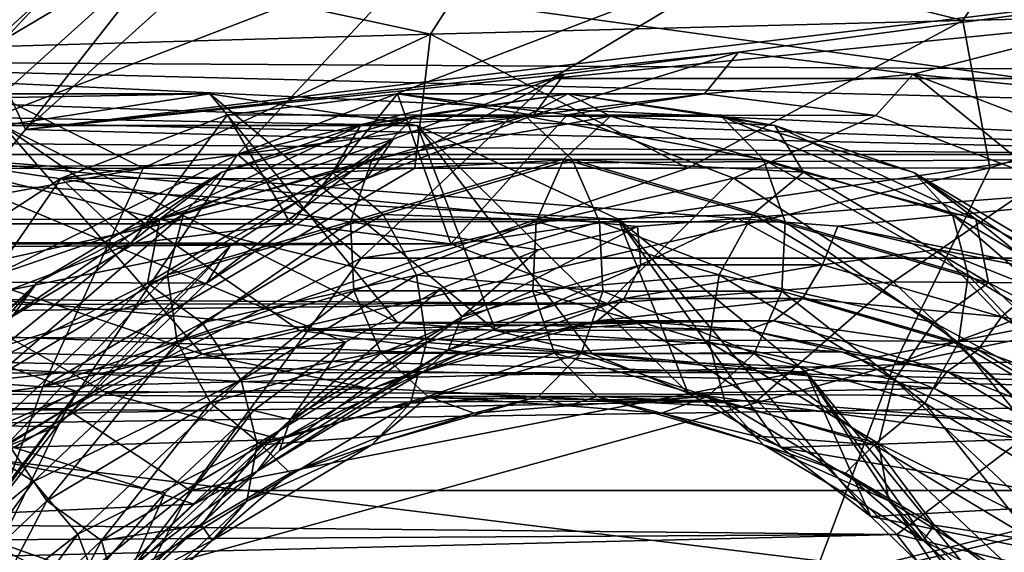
# Model space of a CAD drawing. Header units: metres. Extents: x 26 to 263, y -109 to 109.
# Tile 642 of 656: x 104.62 to 109.35, y 84.1 to 86.66. Entities that reach past the tile are written whole.
import ezdxf

# ---------------------------------------------------------------- set-up
doc = ezdxf.new("R2010")
doc.units = ezdxf.units.M
doc.layers.add('solid_500750', color=7, linetype='CONTINUOUS')

msp = doc.modelspace()

# ---------------------------------------------------------------- linework, layer by layer
at = {"layer": 'solid_500750'}
for points in [[(133.673599, 86.280083, 40.832855), (102.187202, 86.461159, 19.826248), (103.107765, 87.555397, 18.511551)], [(134.135544, 86.81823, 40.173126), (133.673599, 86.280083, 40.832855), (103.107765, 87.555397, 18.511551)], [(109.597198, 87.320686, 30.243996), (106.980354, 87.194946, 27.718523), (109.148697, 86.652557, 30.860842)], [(109.597198, 87.320686, 30.243996), (109.148697, 86.652557, 30.860842), (111.734848, 86.71376, 33.436001)], [(104.276993, 86.65966, 19.087637), (104.431282, 86.49752, 19.075314), (105.260567, 87.247665, 17.890972)], [(105.260567, 87.247665, 17.890972), (104.431282, 86.49752, 19.075314), (105.369591, 87.053619, 17.864389)], [(106.980354, 87.194946, 27.718523), (104.389557, 87.061607, 25.174416), (106.58989, 86.586273, 28.261148)], [(106.980354, 87.194946, 27.718523), (106.58989, 86.586273, 28.261148), (109.148697, 86.652557, 30.860842)], [(104.389557, 87.061607, 25.174416), (104.06028, 86.514816, 25.637892), (106.58989, 86.586273, 28.261148)], [(104.431282, 86.49752, 19.075314), (104.555, 86.31675, 19.027746), (105.369591, 87.053619, 17.864389)], [(105.369591, 87.053619, 17.864389), (104.555, 86.31675, 19.027746), (104.643372, 86.127815, 18.94525)], [(105.369591, 87.053619, 17.864389), (104.643372, 86.127815, 18.94525), (105.443954, 86.851715, 17.801893)], [(84.600479, 86.944046, -10.426243), (110.975876, 86.981041, 8.159072), (111.775482, 85.996895, 7.016923)], [(104.023323, 86.00779, 19.830774), (105.661621, 86.00779, 20.977926), (106.58255, 86.991768, 19.662714)], [(104.944244, 86.991768, 18.51556), (104.023323, 86.00779, 19.830774), (106.58255, 86.991768, 19.662714)], [(112.115128, 86.00779, 8.274471), (104.023323, 86.00779, 19.830774), (104.944244, 86.991768, 18.51556)], [(112.115128, 86.00779, 8.274471), (104.944244, 86.991768, 18.51556), (111.194206, 86.991768, 9.589684)], [(106.58255, 86.991768, 19.662714), (105.661621, 86.00779, 20.977926), (108.158997, 86.963501, 17.411314)], [(105.661621, 86.00779, 20.977926), (107.173409, 86.373665, 18.818872), (108.158997, 86.963501, 17.411314)], [(108.158997, 86.963501, 17.411314), (107.173409, 86.373665, 18.818872), (113.081169, 86.963402, 20.85853)], [(107.173409, 86.373665, 18.818872), (112.095589, 86.373505, 22.266087), (113.081169, 86.963402, 20.85853)], [(85.035812, 86.596176, -10.766839), (84.600479, 86.944046, -10.426243), (111.775482, 85.996895, 7.016923)], [(105.443954, 86.851715, 17.801893), (104.643372, 86.127815, 18.94525), (110.695068, 86.851273, 10.302528)], [(104.643372, 86.127815, 18.94525), (108.07106, 86.499237, 14.050002), (110.695068, 86.851273, 10.302528)], [(110.695068, 86.851273, 10.302528), (108.07106, 86.499237, 14.050002), (108.90992, 86.394058, 12.851984)], [(111.495216, 86.127647, 9.159801), (110.695068, 86.851273, 10.302528), (108.90992, 86.394058, 12.851984)], [(111.734848, 86.71376, 33.436001), (109.148697, 86.652557, 30.860842), (109.278923, 85.943069, 32.043724)], [(111.734848, 86.71376, 33.436001), (109.278923, 85.943069, 32.043724), (111.344818, 85.942856, 34.201584)], [(109.148697, 86.652557, 30.860842), (106.58989, 86.586273, 28.261148), (107.826591, 85.942833, 30.504011)], [(109.148697, 86.652557, 30.860842), (107.826591, 85.942833, 30.504011), (109.278923, 85.943069, 32.043724)], [(85.449547, 86.225952, -11.094417), (85.035812, 86.596176, -10.766839), (111.775482, 85.996895, 7.016923)], [(106.58989, 86.586273, 28.261148), (104.06028, 86.514816, 25.637892), (105.208618, 85.941544, 27.680222)], [(106.58989, 86.586273, 28.261148), (105.208618, 85.941544, 27.680222), (106.514854, 85.942329, 29.096992)], [(106.58989, 86.586273, 28.261148), (106.514854, 85.942329, 29.096992), (107.826591, 85.942833, 30.504011)], [(104.06028, 86.514816, 25.637892), (103.251839, 85.93988, 25.528191), (105.208618, 85.941544, 27.680222)], [(104.643372, 86.127815, 18.94525), (107.232117, 86.394936, 15.248142), (108.07106, 86.499237, 14.050002)], [(107.084785, 86.197121, 15.109888), (108.07106, 86.499237, 14.050002), (107.232117, 86.394936, 15.248142)], [(107.907784, 86.299995, 13.934507), (108.07106, 86.499237, 14.050002), (107.084785, 86.197121, 15.109888)], [(107.907784, 86.299995, 13.934507), (108.90992, 86.394058, 12.851984), (108.07106, 86.499237, 14.050002)], [(132.829315, 85.022903, 42.038612), (101.370468, 85.139938, 20.992668), (102.187202, 86.461159, 19.826248)], [(133.237289, 85.680412, 41.455963), (132.829315, 85.022903, 42.038612), (102.187202, 86.461159, 19.826248)], [(133.673599, 86.280083, 40.832855), (133.237289, 85.680412, 41.455963), (102.187202, 86.461159, 19.826248)], [(104.643372, 86.127815, 18.94525), (106.410355, 86.0812, 16.421732), (107.232117, 86.394936, 15.248142)], [(106.280991, 85.890587, 16.257818), (107.232117, 86.394936, 15.248142), (106.410355, 86.0812, 16.421732)], [(107.084785, 86.197121, 15.109888), (107.232117, 86.394936, 15.248142), (106.280991, 85.890587, 16.257818)], [(108.730659, 86.195946, 12.759294), (108.90992, 86.394058, 12.851984), (107.907784, 86.299995, 13.934507)], [(109.534119, 85.888359, 11.611848), (108.90992, 86.394058, 12.851984), (108.730659, 86.195946, 12.759294)], [(111.495216, 86.127647, 9.159801), (108.90992, 86.394058, 12.851984), (109.731422, 86.079498, 11.67876)], [(109.534119, 85.888359, 11.611848), (109.731422, 86.079498, 11.67876), (108.90992, 86.394058, 12.851984)], [(105.661621, 86.00779, 20.977926), (106.256866, 85.508942, 20.127838), (107.173409, 86.373665, 18.818872)], [(107.173409, 86.373665, 18.818872), (106.256866, 85.508942, 20.127838), (112.095589, 86.373505, 22.266087)], [(106.256866, 85.508942, 20.127838), (111.179138, 85.508835, 23.574911), (112.095589, 86.373505, 22.266087)], [(97.241531, 86.147507, 8.594807), (104.533852, 86.148079, 13.696979), (105.529854, 86.300003, 12.274536)], [(98.239578, 86.300003, 7.169451), (97.241531, 86.147507, 8.594807), (105.529854, 86.300003, 12.274536)], [(98.239578, 86.300003, 7.169451), (105.529854, 86.300003, 12.274536), (106.525856, 86.148079, 10.852093)], [(99.237617, 86.1474, 5.744102), (98.239578, 86.300003, 7.169451), (106.525856, 86.148079, 10.852093)], [(104.555, 86.31675, 19.027746), (103.908157, 85.223442, 19.995241), (104.643372, 86.127815, 18.94525)], [(105.529854, 86.300003, 12.274536), (104.533852, 86.148079, 13.696979), (106.430923, 85.199997, 12.90547)], [(105.529854, 86.300003, 12.274536), (106.430923, 85.199997, 12.90547), (106.901932, 85.162033, 12.232792)], [(106.525856, 86.148079, 10.852093), (105.529854, 86.300003, 12.274536), (106.901932, 85.162033, 12.232792)], [(107.084785, 86.197121, 15.109888), (105.614815, 86.198196, 14.071501), (106.43116, 86.300003, 12.905639)], [(105.91848, 85.675003, 12.547666), (106.43116, 86.300003, 12.905639), (105.614815, 86.198196, 14.071501)], [(106.688431, 85.578522, 11.448068), (106.43116, 86.300003, 12.905639), (105.91848, 85.675003, 12.547666)], [(106.254066, 86.148079, 14.901489), (107.250076, 86.300003, 13.479046), (106.51458, 86.192551, 13.964743)], [(107.046501, 86.191826, 14.337122), (107.250076, 86.300003, 13.479046), (106.254066, 86.148079, 14.901489)], [(107.907784, 86.299995, 13.934507), (106.43116, 86.300003, 12.905639), (107.247505, 86.198196, 11.739778)], [(106.688431, 85.578522, 11.448068), (107.247505, 86.198196, 11.739778), (106.43116, 86.300003, 12.905639)], [(107.907784, 86.299995, 13.934507), (107.084785, 86.197121, 15.109888), (106.43116, 86.300003, 12.905639)], [(107.250076, 86.300003, 13.479046), (107.454926, 86.192551, 12.621792), (106.51458, 86.192551, 13.964743)], [(107.986771, 86.191826, 12.994269), (107.250076, 86.300003, 13.479046), (107.046501, 86.191826, 14.337122)], [(108.730659, 86.195946, 12.759294), (107.907784, 86.299995, 13.934507), (107.247505, 86.198196, 11.739778)], [(107.250076, 86.300003, 13.479046), (108.246078, 86.148079, 12.056603), (107.454926, 86.192551, 12.621792)], [(107.986771, 86.191826, 12.994269), (108.246078, 86.148079, 12.056603), (107.250076, 86.300003, 13.479046)], [(85.843597, 85.831947, -11.411067), (85.449547, 86.225952, -11.094417), (111.775482, 85.996895, 7.016923)], [(107.084785, 86.197121, 15.109888), (104.815102, 85.894875, 15.213614), (105.614815, 86.198196, 14.071501)], [(105.148552, 85.578285, 13.647229), (105.614815, 86.198196, 14.071501), (104.815102, 85.894875, 15.213614)], [(107.084785, 86.197121, 15.109888), (106.280991, 85.890587, 16.257818), (104.815102, 85.894875, 15.213614)], [(105.91848, 85.675003, 12.547666), (105.614815, 86.198196, 14.071501), (105.148552, 85.578285, 13.647229)], [(106.688431, 85.578522, 11.448068), (108.047218, 85.894875, 10.597663), (107.247505, 86.198196, 11.739778)], [(108.730659, 86.195946, 12.759294), (107.247505, 86.198196, 11.739778), (108.047218, 85.894875, 10.597663)], [(109.534119, 85.888359, 11.611848), (108.730659, 86.195946, 12.759294), (108.047218, 85.894875, 10.597663)], [(99.237617, 86.1474, 5.744102), (106.525856, 86.148079, 10.852093), (107.4916, 85.69693, 9.472871)], [(104.533852, 86.148079, 13.696979), (103.568108, 85.69693, 15.0762), (105.492912, 85.048462, 14.245087)], [(104.533852, 86.148079, 13.696979), (105.492912, 85.048462, 14.245087), (105.959908, 85.162033, 13.578148)], [(104.533852, 86.148079, 13.696979), (105.959908, 85.162033, 13.578148), (106.430923, 85.199997, 12.90547)], [(105.288322, 85.69693, 16.280712), (106.254066, 86.148079, 14.901489), (105.587059, 85.922707, 15.289377)], [(106.119049, 85.922005, 15.661659), (106.254066, 86.148079, 14.901489), (105.288322, 85.69693, 16.280712)], [(105.402, 85.721283, 15.097525), (105.587059, 85.922707, 15.289377), (106.51458, 86.192551, 13.964743)], [(106.310104, 85.985474, 13.800618), (105.402, 85.721283, 15.097525), (106.51458, 86.192551, 13.964743)], [(106.254066, 86.148079, 14.901489), (106.51458, 86.192551, 13.964743), (105.587059, 85.922707, 15.289377)], [(107.046501, 86.191826, 14.337122), (106.254066, 86.148079, 14.901489), (106.119049, 85.922005, 15.661659)], [(107.046501, 86.191826, 14.337122), (106.119049, 85.922005, 15.661659), (107.270309, 85.984161, 14.472828)], [(106.310104, 85.985474, 13.800618), (106.51458, 86.192551, 13.964743), (107.454926, 86.192551, 12.621792)], [(107.230766, 85.985474, 12.485779), (106.310104, 85.985474, 13.800618), (107.454926, 86.192551, 12.621792)], [(106.525856, 86.148079, 10.852093), (106.901932, 85.162033, 12.232792), (107.368935, 85.048462, 11.565852)], [(106.525856, 86.148079, 10.852093), (107.368935, 85.048462, 11.565852), (107.827927, 84.860245, 10.910342)], [(107.4916, 85.69693, 9.472871), (106.525856, 86.148079, 10.852093), (107.827927, 84.860245, 10.910342)], [(107.046501, 86.191826, 14.337122), (107.270309, 85.984161, 14.472828), (108.190842, 85.984161, 13.158166)], [(107.986771, 86.191826, 12.994269), (107.046501, 86.191826, 14.337122), (108.190842, 85.984161, 13.158166)], [(107.230766, 85.985474, 12.485779), (107.454926, 86.192551, 12.621792), (108.382446, 85.922707, 11.297157)], [(108.246078, 86.148079, 12.056603), (108.382446, 85.922707, 11.297157), (107.454926, 86.192551, 12.621792)], [(108.914223, 85.922005, 11.669731), (108.246078, 86.148079, 12.056603), (107.986771, 86.191826, 12.994269)], [(107.986771, 86.191826, 12.994269), (108.190842, 85.984161, 13.158166), (109.098824, 85.720009, 11.861435)], [(108.914223, 85.922005, 11.669731), (107.986771, 86.191826, 12.994269), (109.098824, 85.720009, 11.861435)], [(108.246078, 86.148079, 12.056603), (109.211823, 85.69693, 10.677382), (108.382446, 85.922707, 11.297157)], [(108.914223, 85.922005, 11.669731), (109.211823, 85.69693, 10.677382), (108.246078, 86.148079, 12.056603)], [(100.205246, 85.694321, 4.362186), (99.237617, 86.1474, 5.744102), (107.4916, 85.69693, 9.472871)], [(104.643372, 86.127815, 18.94525), (103.908157, 85.223442, 19.995241), (106.410355, 86.0812, 16.421732)], [(103.908157, 85.223442, 19.995241), (105.627151, 85.568756, 17.54026), (106.410355, 86.0812, 16.421732)], [(105.512833, 85.388466, 17.354847), (106.410355, 86.0812, 16.421732), (105.627151, 85.568756, 17.54026)], [(106.280991, 85.890587, 16.257818), (106.410355, 86.0812, 16.421732), (105.512833, 85.388466, 17.354847)], [(103.202042, 84.784782, 21.003677), (104.840347, 84.784782, 22.150829), (105.661621, 86.00779, 20.977926)], [(104.023323, 86.00779, 19.830774), (103.202042, 84.784782, 21.003677), (105.661621, 86.00779, 20.977926)], [(106.181358, 85.104919, 16.748772), (103.202042, 84.784782, 21.003677), (104.023323, 86.00779, 19.830774)], [(108.067253, 85.699829, 14.055439), (104.023323, 86.00779, 19.830774), (112.115128, 86.00779, 8.274471)], [(106.638885, 85.36319, 16.095356), (106.181358, 85.104919, 16.748772), (104.023323, 86.00779, 19.830774)], [(107.107582, 85.549118, 15.425991), (106.638885, 85.36319, 16.095356), (104.023323, 86.00779, 19.830774)], [(107.585655, 85.662109, 14.743232), (107.107582, 85.549118, 15.425991), (104.023323, 86.00779, 19.830774)], [(108.067253, 85.699829, 14.055439), (107.585655, 85.662109, 14.743232), (104.023323, 86.00779, 19.830774)], [(105.661621, 86.00779, 20.977926), (104.840347, 84.784782, 22.150829), (106.256866, 85.508942, 20.127838)], [(108.548866, 85.662727, 13.36762), (108.067253, 85.699829, 14.055439), (112.115128, 86.00779, 8.274471)], [(108.548866, 85.662727, 13.36762), (112.115128, 86.00779, 8.274471), (112.936409, 84.784782, 7.101569)], [(85.843597, 85.831947, -11.411067), (111.775482, 85.996895, 7.016923), (112.490364, 84.832954, 5.995787)], [(105.325218, 85.429688, 14.953619), (105.402, 85.721283, 15.097525), (106.310104, 85.985474, 13.800618)], [(106.205215, 85.685707, 13.696852), (105.325218, 85.429688, 14.953619), (106.310104, 85.985474, 13.800618)], [(106.119049, 85.922005, 15.661659), (106.362328, 85.720009, 15.769559), (107.270309, 85.984161, 14.472828)], [(106.205215, 85.685707, 13.696852), (106.310104, 85.985474, 13.800618), (107.230766, 85.985474, 12.485779)], [(107.097382, 85.685707, 12.422707), (106.205215, 85.685707, 13.696852), (107.230766, 85.985474, 12.485779)], [(107.270309, 85.984161, 14.472828), (106.362328, 85.720009, 15.769559), (107.403152, 85.684074, 14.53549)], [(107.097382, 85.685707, 12.422707), (107.230766, 85.985474, 12.485779), (108.13887, 85.721283, 11.188871)], [(108.13887, 85.721283, 11.188871), (107.230766, 85.985474, 12.485779), (108.382446, 85.922707, 11.297157)], [(107.270309, 85.984161, 14.472828), (107.403152, 85.684074, 14.53549), (108.295158, 85.684074, 13.261567)], [(108.190842, 85.984161, 13.158166), (107.270309, 85.984161, 14.472828), (108.295158, 85.684074, 13.261567)], [(108.190842, 85.984161, 13.158166), (108.295158, 85.684074, 13.261567), (109.175003, 85.428101, 12.005019)], [(109.098824, 85.720009, 11.861435), (108.190842, 85.984161, 13.158166), (109.175003, 85.428101, 12.005019)], [(105.208618, 85.941544, 27.680222), (103.251839, 85.93988, 25.528191), (100.926262, 85.160851, 23.814106)], [(104.726463, 84.891548, 28.346558), (105.208618, 85.941544, 27.680222), (100.926262, 85.160851, 23.814106)], [(104.531219, 85.200096, 16.341124), (104.69767, 85.390381, 16.559565), (105.587059, 85.922707, 15.289377)], [(105.402, 85.721283, 15.097525), (104.531219, 85.200096, 16.341124), (105.587059, 85.922707, 15.289377)], [(105.288322, 85.69693, 16.280712), (105.587059, 85.922707, 15.289377), (104.69767, 85.390381, 16.559565)], [(109.278923, 85.943069, 32.043724), (107.826591, 85.942833, 30.504011), (104.726463, 84.891548, 28.346558)], [(108.818466, 84.99733, 32.674286), (109.278923, 85.943069, 32.043724), (104.726463, 84.891548, 28.346558)], [(107.826591, 85.942833, 30.504011), (106.514854, 85.942329, 29.096992), (104.726463, 84.891548, 28.346558)], [(106.514854, 85.942329, 29.096992), (105.208618, 85.941544, 27.680222), (104.726463, 84.891548, 28.346558)], [(106.119049, 85.922005, 15.661659), (105.288322, 85.69693, 16.280712), (105.229721, 85.389717, 16.931751)], [(106.119049, 85.922005, 15.661659), (105.229721, 85.389717, 16.931751), (106.362328, 85.720009, 15.769559)], [(108.13887, 85.721283, 11.188871), (108.382446, 85.922707, 11.297157), (109.271835, 85.390381, 10.026971)], [(109.211823, 85.69693, 10.677382), (109.271835, 85.390381, 10.026971), (108.382446, 85.922707, 11.297157)], [(111.344818, 85.942856, 34.201584), (109.278923, 85.943069, 32.043724), (108.818466, 84.99733, 32.674286)], [(113.423943, 85.94223, 36.335495), (111.344818, 85.942856, 34.201584), (108.818466, 84.99733, 32.674286)], [(112.981689, 85.092873, 36.93116), (113.423943, 85.94223, 36.335495), (108.818466, 84.99733, 32.674286)], [(109.803551, 85.389717, 10.399639), (109.211823, 85.69693, 10.677382), (108.914223, 85.922005, 11.669731)], [(108.914223, 85.922005, 11.669731), (109.098824, 85.720009, 11.861435), (109.969482, 85.198891, 10.618005)], [(109.803551, 85.389717, 10.399639), (108.914223, 85.922005, 11.669731), (109.969482, 85.198891, 10.618005)], [(106.280991, 85.890587, 16.257818), (104.048294, 85.396202, 16.308725), (104.815102, 85.894875, 15.213614)], [(104.396965, 85.291634, 14.720613), (104.815102, 85.894875, 15.213614), (104.048294, 85.396202, 16.308725)], [(106.280991, 85.890587, 16.257818), (105.512833, 85.388466, 17.354847), (104.048294, 85.396202, 16.308725)], [(105.148552, 85.578285, 13.647229), (104.815102, 85.894875, 15.213614), (104.396965, 85.291634, 14.720613)], [(107.440094, 85.292076, 10.374585), (108.047218, 85.894875, 10.597663), (106.688431, 85.578522, 11.448068)], [(107.440094, 85.292076, 10.374585), (108.814026, 85.396202, 9.502552), (108.047218, 85.894875, 10.597663)], [(109.534119, 85.888359, 11.611848), (108.047218, 85.894875, 10.597663), (108.814026, 85.396202, 9.502552)], [(110.301994, 85.385231, 10.515213), (109.534119, 85.888359, 11.611848), (108.814026, 85.396202, 9.502552)], [(86.222984, 85.409721, -11.718966), (85.843597, 85.831947, -11.411067), (112.490364, 84.832954, 5.995787)], [(105.91848, 85.675003, 12.547666), (82.272476, 85.648346, -3.152647), (82.675514, 85.674255, -3.728247)], [(105.91848, 85.675003, 12.547666), (105.148552, 85.578285, 13.647229), (82.272476, 85.648346, -3.152647)], [(105.91848, 85.675003, 12.547666), (82.675514, 85.674255, -3.728247), (83.078552, 85.648346, -4.303847)], [(106.688431, 85.578522, 11.448068), (105.91848, 85.675003, 12.547666), (83.078552, 85.648346, -4.303847)], [(100.205246, 85.694321, 4.362186), (107.4916, 85.69693, 9.472871), (108.397736, 84.960251, 8.178776)], [(101.1129, 84.95459, 3.065923), (100.205246, 85.694321, 4.362186), (108.397736, 84.960251, 8.178776)], [(103.568108, 85.69693, 15.0762), (104.586845, 84.599007, 15.539085), (105.03392, 84.860245, 14.900597)], [(103.568108, 85.69693, 15.0762), (105.03392, 84.860245, 14.900597), (105.492912, 85.048462, 14.245087)], [(104.382195, 84.960251, 17.574806), (105.288322, 85.69693, 16.280712), (104.69767, 85.390381, 16.559565)], [(105.229721, 85.389717, 16.931751), (105.288322, 85.69693, 16.280712), (104.382195, 84.960251, 17.574806)], [(104.481392, 84.924637, 16.158728), (104.531219, 85.200096, 16.341124), (105.402, 85.721283, 15.097525)], [(105.325218, 85.429688, 14.953619), (104.481392, 84.924637, 16.158728), (105.402, 85.721283, 15.097525)], [(105.229721, 85.389717, 16.931751), (105.491669, 85.198891, 17.012989), (106.362328, 85.720009, 15.769559)], [(105.371956, 85.105804, 14.886218), (105.325218, 85.429688, 14.953619), (106.205215, 85.685707, 13.696852)], [(106.220734, 85.352737, 13.674035), (105.371956, 85.105804, 14.886218), (106.205215, 85.685707, 13.696852)], [(106.362328, 85.720009, 15.769559), (105.491669, 85.198891, 17.012989), (106.523308, 85.428101, 15.792039)], [(106.220734, 85.352737, 13.674035), (106.205215, 85.685707, 13.696852), (107.097382, 85.685707, 12.422707)], [(107.081245, 85.352737, 12.445092), (106.220734, 85.352737, 13.674035), (107.097382, 85.685707, 12.422707)], [(106.362328, 85.720009, 15.769559), (106.523308, 85.428101, 15.792039), (107.403152, 85.684074, 14.53549)], [(107.403152, 85.684074, 14.53549), (106.523308, 85.428101, 15.792039), (107.418671, 85.351105, 14.512674)], [(107.081245, 85.352737, 12.445092), (107.097382, 85.685707, 12.422707), (107.977379, 85.429688, 11.165938)], [(107.977379, 85.429688, 11.165938), (107.097382, 85.685707, 12.422707), (108.13887, 85.721283, 11.188871)], [(107.403152, 85.684074, 14.53549), (107.418671, 85.351105, 14.512674), (108.27903, 85.351105, 13.283953)], [(108.295158, 85.684074, 13.261567), (107.403152, 85.684074, 14.53549), (108.27903, 85.351105, 13.283953)], [(107.4916, 85.69693, 9.472871), (107.827927, 84.860245, 10.910342), (108.275002, 84.599007, 10.271854)], [(107.4916, 85.69693, 9.472871), (108.275002, 84.599007, 10.271854), (108.706337, 84.266953, 9.655835)], [(108.397736, 84.960251, 8.178776), (107.4916, 85.69693, 9.472871), (108.706337, 84.266953, 9.655835)], [(107.601875, 85.477203, 14.653712), (107.585655, 85.662109, 14.743232), (108.067253, 85.699829, 14.055439)], [(107.601875, 85.477203, 14.653712), (108.067253, 85.699829, 14.055439), (108.47422, 85.477203, 13.407872)], [(107.977379, 85.429688, 11.165938), (108.13887, 85.721283, 11.188871), (109.009644, 85.200096, 9.945273)], [(108.47422, 85.477203, 13.407872), (108.067253, 85.699829, 14.055439), (108.548866, 85.662727, 13.36762)], [(109.009644, 85.200096, 9.945273), (108.13887, 85.721283, 11.188871), (109.271835, 85.390381, 10.026971)], [(108.295158, 85.684074, 13.261567), (108.27903, 85.351105, 13.283953), (109.127655, 85.104218, 12.07199)], [(109.175003, 85.428101, 12.005019), (108.295158, 85.684074, 13.261567), (109.127655, 85.104218, 12.07199)], [(109.098824, 85.720009, 11.861435), (109.175003, 85.428101, 12.005019), (110.018684, 84.923134, 10.80012)], [(109.969482, 85.198891, 10.618005), (109.098824, 85.720009, 11.861435), (110.018684, 84.923134, 10.80012)], [(109.211823, 85.69693, 10.677382), (110.117958, 84.960251, 9.383286), (109.271835, 85.390381, 10.026971)], [(109.803551, 85.389717, 10.399639), (110.117958, 84.960251, 9.383286), (109.211823, 85.69693, 10.677382)], [(105.148552, 85.578285, 13.647229), (81.875084, 85.570419, -2.585114), (82.272476, 85.648346, -3.152647)], [(106.688431, 85.578522, 11.448068), (83.078552, 85.648346, -4.303847), (83.475945, 85.570419, -4.87138)], [(106.741425, 85.226875, 15.882561), (107.107582, 85.549118, 15.425991), (107.585655, 85.662109, 14.743232)], [(106.741425, 85.226875, 15.882561), (107.585655, 85.662109, 14.743232), (107.601875, 85.477203, 14.653712)], [(108.47422, 85.477203, 13.407872), (108.548866, 85.662727, 13.36762), (109.027, 85.550339, 12.684783)], [(109.027, 85.550339, 12.684783), (108.548866, 85.662727, 13.36762), (112.936409, 84.784782, 7.101569)], [(105.148552, 85.578285, 13.647229), (104.396965, 85.291634, 14.720613), (81.875084, 85.570419, -2.585114)], [(106.688431, 85.578522, 11.448068), (83.475945, 85.570419, -4.87138), (83.871544, 85.439423, -5.436357)], [(107.440094, 85.292076, 10.374585), (106.688431, 85.578522, 11.448068), (83.871544, 85.439423, -5.436357)], [(103.908157, 85.223442, 19.995241), (104.893761, 84.866463, 18.587658), (105.627151, 85.568756, 17.54026)], [(104.793022, 84.69976, 18.382809), (105.627151, 85.568756, 17.54026), (104.893761, 84.866463, 18.587658)], [(105.512833, 85.388466, 17.354847), (105.627151, 85.568756, 17.54026), (104.793022, 84.69976, 18.382809)], [(106.741425, 85.226875, 15.882561), (106.638885, 85.36319, 16.095356), (107.107582, 85.549118, 15.425991)], [(108.47422, 85.477203, 13.407872), (109.027, 85.550339, 12.684783), (109.334671, 85.226875, 12.179024)], [(109.495773, 85.365005, 12.015298), (109.027, 85.550339, 12.684783), (112.936409, 84.784782, 7.101569)], [(109.334671, 85.226875, 12.179024), (109.027, 85.550339, 12.684783), (109.495773, 85.365005, 12.015298)], [(104.840347, 84.784782, 22.150829), (105.43441, 84.392921, 21.302418), (106.256866, 85.508942, 20.127838)], [(106.256866, 85.508942, 20.127838), (105.43441, 84.392921, 21.302418), (111.179138, 85.508835, 23.574911)], [(105.43441, 84.392921, 21.302418), (110.356819, 84.39296, 24.749304), (111.179138, 85.508835, 23.574911)], [(107.440094, 85.292076, 10.374585), (83.871544, 85.439423, -5.436357), (84.261536, 85.257469, -5.993321)], [(107.601875, 85.477203, 14.653712), (107.520668, 85.315407, 14.580482), (106.675385, 85.069496, 15.787666)], [(106.741425, 85.226875, 15.882561), (107.601875, 85.477203, 14.653712), (106.675385, 85.069496, 15.787666)], [(108.47422, 85.477203, 13.407872), (108.377632, 85.315407, 13.356606), (107.520668, 85.315407, 14.580482)], [(107.601875, 85.477203, 14.653712), (108.47422, 85.477203, 13.407872), (107.520668, 85.315407, 14.580482)], [(108.47422, 85.477203, 13.407872), (109.334671, 85.226875, 12.179024), (108.377632, 85.315407, 13.356606)], [(86.592133, 84.952576, -12.020557), (86.222984, 85.409721, -11.718966), (112.490364, 84.832954, 5.995787)], [(105.512833, 85.388466, 17.354847), (103.330002, 84.712341, 17.334551), (104.048294, 85.396202, 16.308725)], [(103.721527, 84.436142, 17.49749), (103.870659, 84.610092, 17.740654), (104.69767, 85.390381, 16.559565)], [(104.531219, 85.200096, 16.341124), (103.721527, 84.436142, 17.49749), (104.69767, 85.390381, 16.559565)], [(104.382195, 84.960251, 17.574806), (104.69767, 85.390381, 16.559565), (103.870659, 84.610092, 17.740654)], [(104.55806, 84.618668, 16.048573), (104.481392, 84.924637, 16.158728), (105.325218, 85.429688, 14.953619)], [(105.371956, 85.105804, 14.886218), (104.55806, 84.618668, 16.048573), (105.325218, 85.429688, 14.953619)], [(105.491669, 85.198891, 17.012989), (105.679626, 84.923134, 16.996937), (106.523308, 85.428101, 15.792039)], [(106.523308, 85.428101, 15.792039), (105.679626, 84.923134, 16.996937), (106.570045, 85.104218, 15.724638)], [(106.523308, 85.428101, 15.792039), (106.570045, 85.104218, 15.724638), (107.418671, 85.351105, 14.512674)], [(107.930023, 85.105804, 11.23291), (107.081245, 85.352737, 12.445092), (107.977379, 85.429688, 11.165938)], [(108.158409, 84.823296, 9.348713), (108.814026, 85.396202, 9.502552), (107.440094, 85.292076, 10.374585)], [(107.930023, 85.105804, 11.23291), (107.977379, 85.429688, 11.165938), (108.821205, 84.924637, 9.960831)], [(108.821205, 84.924637, 9.960831), (107.977379, 85.429688, 11.165938), (109.009644, 85.200096, 9.945273)], [(108.158409, 84.823296, 9.348713), (109.532318, 84.712349, 8.476727), (108.814026, 85.396202, 9.502552)], [(110.301994, 85.385231, 10.515213), (108.814026, 85.396202, 9.502552), (109.532318, 84.712349, 8.476727)], [(109.009644, 85.200096, 9.945273), (109.271835, 85.390381, 10.026971), (110.098846, 84.610092, 8.845881)], [(109.175003, 85.428101, 12.005019), (109.127655, 85.104218, 12.07199), (109.941399, 84.617165, 10.909843)], [(110.018684, 84.923134, 10.80012), (109.175003, 85.428101, 12.005019), (109.941399, 84.617165, 10.909843)], [(110.117958, 84.960251, 9.383286), (110.098846, 84.610092, 8.845881), (109.271835, 85.390381, 10.026971)], [(105.512833, 85.388466, 17.354847), (104.793022, 84.69976, 18.382809), (103.330002, 84.712341, 17.334551)], [(105.229721, 85.389717, 16.931751), (104.382195, 84.960251, 17.574806), (104.402771, 84.609482, 18.112755)], [(105.229721, 85.389717, 16.931751), (104.402771, 84.609482, 18.112755), (105.491669, 85.198891, 17.012989)], [(105.532936, 84.813896, 14.908697), (105.371956, 85.105804, 14.886218), (106.220734, 85.352737, 13.674035)], [(106.353577, 85.05265, 13.736698), (105.532936, 84.813896, 14.908697), (106.220734, 85.352737, 13.674035)], [(105.916344, 84.733047, 17.060898), (106.181358, 85.104919, 16.748772), (106.638885, 85.36319, 16.095356)], [(105.916344, 84.733047, 17.060898), (106.638885, 85.36319, 16.095356), (106.741425, 85.226875, 15.882561)], [(106.353577, 85.05265, 13.736698), (106.220734, 85.352737, 13.674035), (107.081245, 85.352737, 12.445092)], [(107.18557, 85.05265, 12.548493), (106.353577, 85.05265, 13.736698), (107.081245, 85.352737, 12.445092)], [(107.418671, 85.351105, 14.512674), (106.570045, 85.104218, 15.724638), (107.313782, 85.051338, 14.408908)], [(107.18557, 85.05265, 12.548493), (107.081245, 85.352737, 12.445092), (107.930023, 85.105804, 11.23291)], [(107.418671, 85.351105, 14.512674), (107.313782, 85.051338, 14.408908), (108.145645, 85.051338, 13.220881)], [(108.27903, 85.351105, 13.283953), (107.418671, 85.351105, 14.512674), (108.145645, 85.051338, 13.220881)], [(108.27903, 85.351105, 13.283953), (108.145645, 85.051338, 13.220881), (108.966164, 84.812622, 12.049057)], [(109.127655, 85.104218, 12.07199), (108.27903, 85.351105, 13.283953), (108.966164, 84.812622, 12.049057)], [(109.334671, 85.226875, 12.179024), (109.495773, 85.365005, 12.015298), (109.953415, 85.107307, 11.361721)], [(107.520668, 85.315407, 14.580482), (107.392738, 85.207382, 14.47998), (106.557587, 84.964409, 15.672699)], [(106.675385, 85.069496, 15.787666), (107.520668, 85.315407, 14.580482), (106.557587, 84.964409, 15.672699)], [(108.377632, 85.315407, 13.356606), (108.239441, 85.207382, 13.27077), (107.392738, 85.207382, 14.47998)], [(107.520668, 85.315407, 14.580482), (108.377632, 85.315407, 13.356606), (107.392738, 85.207382, 14.47998)], [(108.377632, 85.315407, 13.356606), (109.222916, 85.069496, 12.149424), (108.239441, 85.207382, 13.27077)], [(109.334671, 85.226875, 12.179024), (109.222916, 85.069496, 12.149424), (108.377632, 85.315407, 13.356606)], [(107.440094, 85.292076, 10.374585), (84.261536, 85.257469, -5.993321), (84.639565, 85.027252, -6.533206)], [(108.158409, 84.823296, 9.348713), (107.440094, 85.292076, 10.374585), (84.639565, 85.027252, -6.533206)], [(103.908157, 85.223442, 19.995241), (103.248466, 84.150421, 20.93738), (104.893761, 84.866463, 18.587658)], [(106.741425, 85.226875, 15.882561), (106.675385, 85.069496, 15.787666), (105.864853, 84.584366, 16.945229)], [(105.916344, 84.733047, 17.060898), (106.741425, 85.226875, 15.882561), (105.864853, 84.584366, 16.945229)], [(106.557587, 84.964409, 15.672699), (107.392738, 85.207382, 14.47998), (106.749374, 85.057358, 15.065844)], [(107.392738, 85.207382, 14.47998), (107.201614, 85.164101, 14.419974), (106.749374, 85.057358, 15.065844)], [(107.392738, 85.207382, 14.47998), (107.657768, 85.199997, 13.768523), (107.201614, 85.164101, 14.419974)], [(107.392738, 85.207382, 14.47998), (108.239441, 85.207382, 13.27077), (107.657768, 85.199997, 13.768523)], [(108.239441, 85.207382, 13.27077), (108.113937, 85.164688, 13.117046), (107.657768, 85.199997, 13.768523)], [(108.239441, 85.207382, 13.27077), (109.074593, 84.964409, 12.078052), (108.113937, 85.164688, 13.117046)], [(109.222916, 85.069496, 12.149424), (109.074593, 84.964409, 12.078052), (108.239441, 85.207382, 13.27077)], [(109.334671, 85.226875, 12.179024), (110.159752, 84.733047, 11.000687), (109.222916, 85.069496, 12.149424)], [(109.334671, 85.226875, 12.179024), (109.953415, 85.107307, 11.361721), (110.159752, 84.733047, 11.000687)], [(104.726463, 84.891548, 28.346558), (100.926262, 85.160851, 23.814106), (100.585167, 84.350204, 24.234005)], [(104.402771, 84.609482, 18.112755), (104.682076, 84.435043, 18.169199), (105.491669, 85.198891, 17.012989)], [(105.491669, 85.198891, 17.012989), (104.682076, 84.435043, 18.169199), (105.679626, 84.923134, 16.996937)], [(105.959908, 85.162033, 13.578148), (105.492912, 85.048462, 14.245087), (106.749374, 85.057358, 15.065844)], [(105.959908, 85.162033, 13.578148), (107.201614, 85.164101, 14.419974), (107.657768, 85.199997, 13.768523)], [(106.430923, 85.199997, 12.90547), (105.959908, 85.162033, 13.578148), (107.657768, 85.199997, 13.768523)], [(105.959908, 85.162033, 13.578148), (106.749374, 85.057358, 15.065844), (107.201614, 85.164101, 14.419974)], [(106.430923, 85.199997, 12.90547), (107.657768, 85.199997, 13.768523), (108.113937, 85.164688, 13.117046)], [(106.901932, 85.162033, 12.232792), (106.430923, 85.199997, 12.90547), (108.113937, 85.164688, 13.117046)], [(106.901932, 85.162033, 12.232792), (108.113937, 85.164688, 13.117046), (108.566231, 85.058525, 12.471101)], [(107.368935, 85.048462, 11.565852), (106.901932, 85.162033, 12.232792), (108.566231, 85.058525, 12.471101)], [(109.074593, 84.964409, 12.078052), (108.566231, 85.058525, 12.471101), (108.113937, 85.164688, 13.117046)], [(108.821205, 84.924637, 9.960831), (109.009644, 85.200096, 9.945273), (109.819344, 84.436142, 8.788907)], [(109.819344, 84.436142, 8.788907), (109.009644, 85.200096, 9.945273), (110.098846, 84.610092, 8.845881)], [(132.108231, 83.550941, 43.06842), (100.675804, 83.621254, 21.984755), (101.370468, 85.139938, 20.992668)], [(132.452194, 84.311623, 42.577202), (132.108231, 83.550941, 43.06842), (101.370468, 85.139938, 20.992668)], [(132.829315, 85.022903, 42.038612), (132.452194, 84.311623, 42.577202), (101.370468, 85.139938, 20.992668)], [(106.181358, 85.104919, 16.748772), (105.739761, 84.777412, 17.379442), (103.202042, 84.784782, 21.003677)], [(104.746025, 84.342911, 16.032522), (104.55806, 84.618668, 16.048573), (105.371956, 85.105804, 14.886218)], [(105.532936, 84.813896, 14.908697), (104.746025, 84.342911, 16.032522), (105.371956, 85.105804, 14.886218)], [(105.679626, 84.923134, 16.996937), (105.756302, 84.617165, 16.886784), (106.570045, 85.104218, 15.724638)], [(105.916344, 84.733047, 17.060898), (105.739761, 84.777412, 17.379442), (106.181358, 85.104919, 16.748772)], [(106.570045, 85.104218, 15.724638), (105.756302, 84.617165, 16.886784), (106.493263, 84.812622, 15.580731)], [(106.675385, 85.069496, 15.787666), (106.557587, 84.964409, 15.672699), (105.756767, 84.4851, 16.816391)], [(105.864853, 84.584366, 16.945229), (106.675385, 85.069496, 15.787666), (105.756767, 84.4851, 16.816391)], [(106.570045, 85.104218, 15.724638), (106.493263, 84.812622, 15.580731), (107.313782, 85.051338, 14.408908)], [(108.00621, 84.813896, 11.376494), (107.18557, 85.05265, 12.548493), (107.930023, 85.105804, 11.23291)], [(108.743919, 84.618668, 10.070554), (107.930023, 85.105804, 11.23291), (108.821205, 84.924637, 9.960831)], [(108.00621, 84.813896, 11.376494), (107.930023, 85.105804, 11.23291), (108.743919, 84.618668, 10.070554)], [(112.981689, 85.092873, 36.93116), (108.818466, 84.99733, 32.674286), (108.424522, 83.954361, 33.225647)], [(112.60231, 84.13208, 37.453335), (112.981689, 85.092873, 36.93116), (108.424522, 83.954361, 33.225647)], [(109.127655, 85.104218, 12.07199), (108.966164, 84.812622, 12.049057), (109.75296, 84.341705, 10.925401)], [(109.222916, 85.069496, 12.149424), (110.033447, 84.584366, 10.99186), (109.074593, 84.964409, 12.078052)], [(109.941399, 84.617165, 10.909843), (109.127655, 85.104218, 12.07199), (109.75296, 84.341705, 10.925401)], [(110.159752, 84.733047, 11.000687), (110.033447, 84.584366, 10.99186), (109.222916, 85.069496, 12.149424)], [(108.158409, 84.823296, 9.348713), (84.639565, 85.027252, -6.533206), (85.007721, 84.746651, -7.058982)], [(105.492912, 85.048462, 14.245087), (105.03392, 84.860245, 14.900597), (106.305138, 84.880981, 15.700281)], [(105.492912, 85.048462, 14.245087), (106.305138, 84.880981, 15.700281), (106.749374, 85.057358, 15.065844)], [(105.776215, 84.6119, 15.016597), (105.532936, 84.813896, 14.908697), (106.353577, 85.05265, 13.736698)], [(106.577385, 84.844986, 13.872404), (105.776215, 84.6119, 15.016597), (106.353577, 85.05265, 13.736698)], [(106.557587, 84.964409, 15.672699), (106.749374, 85.057358, 15.065844), (106.305138, 84.880981, 15.700281)], [(106.577385, 84.844986, 13.872404), (106.353577, 85.05265, 13.736698), (107.18557, 85.05265, 12.548493)], [(107.313782, 85.051338, 14.408908), (106.493263, 84.812622, 15.580731), (107.109299, 84.844261, 14.244783)], [(107.389633, 84.844986, 12.71239), (106.577385, 84.844986, 13.872404), (107.18557, 85.05265, 12.548493)], [(107.313782, 85.051338, 14.408908), (107.109299, 84.844261, 14.244783), (107.921486, 84.844261, 13.084867)], [(107.389633, 84.844986, 12.71239), (107.18557, 85.05265, 12.548493), (108.00621, 84.813896, 11.376494)], [(108.145645, 85.051338, 13.220881), (107.313782, 85.051338, 14.408908), (107.921486, 84.844261, 13.084867)], [(107.368935, 85.048462, 11.565852), (108.566231, 85.058525, 12.471101), (109.010551, 84.882713, 11.836546)], [(107.827927, 84.860245, 10.910342), (107.368935, 85.048462, 11.565852), (109.010551, 84.882713, 11.836546)], [(108.145645, 85.051338, 13.220881), (107.921486, 84.844261, 13.084867), (108.722588, 84.611198, 11.940771)], [(108.966164, 84.812622, 12.049057), (108.145645, 85.051338, 13.220881), (108.722588, 84.611198, 11.940771)], [(109.074593, 84.964409, 12.078052), (109.010551, 84.882713, 11.836546), (108.566231, 85.058525, 12.471101)], [(108.818466, 84.99733, 32.674286), (104.726463, 84.891548, 28.346558), (104.315697, 83.759621, 28.928812)], [(108.424522, 83.954361, 33.225647), (108.818466, 84.99733, 32.674286), (104.315697, 83.759621, 28.928812)], [(105.756767, 84.4851, 16.816391), (106.557587, 84.964409, 15.672699), (105.872536, 84.636795, 16.318096)], [(106.557587, 84.964409, 15.672699), (106.305138, 84.880981, 15.700281), (105.872536, 84.636795, 16.318096)], [(109.074593, 84.964409, 12.078052), (109.875412, 84.4851, 10.93436), (109.010551, 84.882713, 11.836546)], [(110.033447, 84.584366, 10.99186), (109.875412, 84.4851, 10.93436), (109.074593, 84.964409, 12.078052)], [(86.948555, 84.460724, -12.313127), (86.592133, 84.952576, -12.020557), (112.490364, 84.832954, 5.995787)], [(101.1129, 84.95459, 3.065923), (108.397736, 84.960251, 8.178776), (109.216728, 83.960442, 7.009128)], [(101.932724, 83.951004, 1.895097), (101.1129, 84.95459, 3.065923), (109.216728, 83.960442, 7.009128)], [(104.682076, 84.435043, 18.169199), (104.895126, 84.182953, 18.117319), (105.679626, 84.923134, 16.996937)], [(105.679626, 84.923134, 16.996937), (104.895126, 84.182953, 18.117319), (105.756302, 84.617165, 16.886784)], [(108.397736, 84.960251, 8.178776), (108.706337, 84.266953, 9.655835), (109.118271, 83.866936, 9.067541)], [(108.397736, 84.960251, 8.178776), (109.118271, 83.866936, 9.067541), (109.507271, 83.402351, 8.511991)], [(109.216728, 83.960442, 7.009128), (108.397736, 84.960251, 8.178776), (109.507271, 83.402351, 8.511991)], [(108.743919, 84.618668, 10.070554), (108.821205, 84.924637, 9.960831), (109.605843, 84.184326, 8.840253)], [(109.605843, 84.184326, 8.840253), (108.821205, 84.924637, 9.960831), (109.819344, 84.436142, 8.788907)], [(104.315697, 83.759621, 28.928812), (104.726463, 84.891548, 28.346558), (100.585167, 84.350204, 24.234005)], [(105.03392, 84.860245, 14.900597), (105.872536, 84.636795, 16.318096), (106.305138, 84.880981, 15.700281)], [(107.827927, 84.860245, 10.910342), (109.010551, 84.882713, 11.836546), (109.44326, 84.639076, 11.218577)], [(109.875412, 84.4851, 10.93436), (109.44326, 84.639076, 11.218577), (109.010551, 84.882713, 11.836546)], [(108.158409, 84.823296, 9.348713), (85.007721, 84.746651, -7.058982), (85.364799, 84.417656, -7.568945)], [(108.832138, 84.179993, 8.386494), (108.158409, 84.823296, 9.348713), (85.364799, 84.417656, -7.568945)], [(86.948555, 84.460724, -12.313127), (112.490364, 84.832954, 5.995787), (113.107277, 83.509407, 5.114554)], [(103.248466, 84.150421, 20.93738), (104.220863, 83.982834, 19.548649), (104.893761, 84.866463, 18.587658)], [(104.134674, 83.835419, 19.322992), (104.893761, 84.866463, 18.587658), (104.220863, 83.982834, 19.548649)], [(104.793022, 84.69976, 18.382809), (104.893761, 84.866463, 18.587658), (104.134674, 83.835419, 19.322992)], [(105.03392, 84.860245, 14.900597), (104.586845, 84.599007, 15.539085), (105.872536, 84.636795, 16.318096)], [(106.354218, 84.655273, 14.758456), (105.776215, 84.6119, 15.016597), (106.577385, 84.844986, 13.872404)], [(107.109299, 84.844261, 14.244783), (106.308197, 84.611198, 15.388879), (106.800224, 84.763741, 14.121491)], [(106.493263, 84.812622, 15.580731), (106.308197, 84.611198, 15.388879), (107.109299, 84.844261, 14.244783)], [(106.800224, 84.763741, 14.121491), (106.354218, 84.655273, 14.758456), (106.577385, 84.844986, 13.872404)], [(107.250076, 84.800003, 13.479046), (106.577385, 84.844986, 13.872404), (107.389633, 84.844986, 12.71239)], [(107.250076, 84.800003, 13.479046), (106.800224, 84.763741, 14.121491), (106.577385, 84.844986, 13.872404)], [(107.109299, 84.844261, 14.244783), (106.800224, 84.763741, 14.121491), (107.250076, 84.800003, 13.479046)], [(107.921486, 84.844261, 13.084867), (107.109299, 84.844261, 14.244783), (107.250076, 84.800003, 13.479046)], [(107.699921, 84.763741, 12.836601), (107.250076, 84.800003, 13.479046), (107.389633, 84.844986, 12.71239)], [(107.921486, 84.844261, 13.084867), (107.250076, 84.800003, 13.479046), (107.699921, 84.763741, 12.836601)], [(108.190811, 84.6119, 11.568197), (107.389633, 84.844986, 12.71239), (108.00621, 84.813896, 11.376494)], [(107.699921, 84.763741, 12.836601), (107.389633, 84.844986, 12.71239), (108.190811, 84.6119, 11.568197)], [(107.921486, 84.844261, 13.084867), (107.699921, 84.763741, 12.836601), (108.145927, 84.655273, 12.199636)], [(108.275002, 84.599007, 10.271854), (107.827927, 84.860245, 10.910342), (109.44326, 84.639076, 11.218577)], [(108.722588, 84.611198, 11.940771), (107.921486, 84.844261, 13.084867), (108.145927, 84.655273, 12.199636)], [(108.832138, 84.179993, 8.386494), (109.532318, 84.712349, 8.476727), (108.158409, 84.823296, 9.348713)], [(102.500641, 83.352867, 22.00539), (104.138939, 83.352867, 23.152542), (104.840347, 84.784782, 22.150829)], [(103.202042, 84.784782, 21.003677), (102.500641, 83.352867, 22.00539), (104.840347, 84.784782, 22.150829)], [(104.909325, 83.915871, 18.56543), (104.528343, 83.388626, 19.109528), (103.202042, 84.784782, 21.003677)], [(105.315086, 84.381134, 17.985939), (104.909325, 83.915871, 18.56543), (103.202042, 84.784782, 21.003677)], [(105.739761, 84.777412, 17.379442), (105.315086, 84.381134, 17.985939), (103.202042, 84.784782, 21.003677)], [(104.840347, 84.784782, 22.150829), (104.138939, 83.352867, 23.152542), (105.43441, 84.392921, 21.302418)], [(105.007973, 84.152092, 16.113758), (104.746025, 84.342911, 16.032522), (105.532936, 84.813896, 14.908697)], [(105.776215, 84.6119, 15.016597), (105.007973, 84.152092, 16.113758), (105.532936, 84.813896, 14.908697)], [(105.149139, 84.009178, 18.156582), (105.315086, 84.381134, 17.985939), (105.739761, 84.777412, 17.379442)], [(105.149139, 84.009178, 18.156582), (105.739761, 84.777412, 17.379442), (105.916344, 84.733047, 17.060898)], [(106.493263, 84.812622, 15.580731), (105.706467, 84.341705, 16.704388), (106.308197, 84.611198, 15.388879)], [(105.756302, 84.617165, 16.886784), (105.706467, 84.341705, 16.704388), (106.493263, 84.812622, 15.580731)], [(108.793121, 84.342911, 10.252669), (108.00621, 84.813896, 11.376494), (108.743919, 84.618668, 10.070554)], [(108.190811, 84.6119, 11.568197), (108.00621, 84.813896, 11.376494), (108.793121, 84.342911, 10.252669)], [(108.966164, 84.812622, 12.049057), (108.722588, 84.611198, 11.940771), (109.490761, 84.151421, 10.843703)], [(109.75296, 84.341705, 10.925401), (108.966164, 84.812622, 12.049057), (109.490761, 84.151421, 10.843703)], [(105.916344, 84.733047, 17.060898), (105.864853, 84.584366, 16.945229), (105.111176, 83.873268, 18.021595)], [(105.149139, 84.009178, 18.156582), (105.916344, 84.733047, 17.060898), (105.111176, 83.873268, 18.021595)], [(106.308197, 84.611198, 15.388879), (106.354218, 84.655273, 14.758456), (106.800224, 84.763741, 14.121491)], [(108.145927, 84.655273, 12.199636), (107.699921, 84.763741, 12.836601), (108.190811, 84.6119, 11.568197)], [(104.793022, 84.69976, 18.382809), (102.674843, 83.857208, 18.270214), (103.330002, 84.712341, 17.334551)], [(104.793022, 84.69976, 18.382809), (104.134674, 83.835419, 19.322992), (102.674843, 83.857208, 18.270214)], [(108.832138, 84.179993, 8.386494), (110.187477, 83.857208, 7.541064), (109.532318, 84.712349, 8.476727)], [(104.586845, 84.599007, 15.539085), (105.45401, 84.326378, 16.915815), (105.872536, 84.636795, 16.318096)], [(105.756767, 84.4851, 16.816391), (105.872536, 84.636795, 16.318096), (105.45401, 84.326378, 16.915815)], [(106.354218, 84.655273, 14.758456), (105.915855, 84.475517, 15.384505), (105.776215, 84.6119, 15.016597)], [(106.308197, 84.611198, 15.388879), (105.915855, 84.475517, 15.384505), (106.354218, 84.655273, 14.758456)], [(108.58429, 84.475517, 11.573587), (108.145927, 84.655273, 12.199636), (108.190811, 84.6119, 11.568197)], [(108.722588, 84.611198, 11.940771), (108.145927, 84.655273, 12.199636), (108.58429, 84.475517, 11.573587)], [(108.275002, 84.599007, 10.271854), (109.44326, 84.639076, 11.218577), (109.8619, 84.329208, 10.62069)], [(104.402771, 84.609482, 18.112755), (103.660759, 83.602592, 19.172455), (104.682076, 84.435043, 18.169199)], [(104.746025, 84.342911, 16.032522), (104.014313, 83.652534, 17.077517), (104.55806, 84.618668, 16.048573)], [(104.586845, 84.599007, 15.539085), (104.155502, 84.266953, 16.155104), (105.45401, 84.326378, 16.915815)], [(104.895126, 84.182953, 18.117319), (104.999634, 83.903252, 17.967411), (105.756302, 84.617165, 16.886784)], [(105.756302, 84.617165, 16.886784), (104.999634, 83.903252, 17.967411), (105.706467, 84.341705, 16.704388)], [(105.488876, 84.226013, 15.994297), (105.007973, 84.152092, 16.113758), (105.776215, 84.6119, 15.016597)], [(105.915855, 84.475517, 15.384505), (105.488876, 84.226013, 15.994297), (105.776215, 84.6119, 15.016597)], [(106.308197, 84.611198, 15.388879), (105.540024, 84.151421, 16.485947), (105.915855, 84.475517, 15.384505)], [(105.706467, 84.341705, 16.704388), (105.540024, 84.151421, 16.485947), (106.308197, 84.611198, 15.388879)], [(108.959045, 84.152092, 10.471036), (108.190811, 84.6119, 11.568197), (108.793121, 84.342911, 10.252669)], [(108.58429, 84.475517, 11.573587), (108.190811, 84.6119, 11.568197), (108.959045, 84.152092, 10.471036)], [(108.706337, 84.266953, 9.655835), (108.275002, 84.599007, 10.271854), (109.8619, 84.329208, 10.62069)], [(108.722588, 84.611198, 11.940771), (108.58429, 84.475517, 11.573587), (109.011269, 84.226013, 10.963796)], [(109.490761, 84.151421, 10.843703), (108.722588, 84.611198, 11.940771), (109.011269, 84.226013, 10.963796)], [(109.500717, 83.904625, 8.989731), (108.743919, 84.618668, 10.070554), (109.605843, 84.184326, 8.840253)], [(108.793121, 84.342911, 10.252669), (108.743919, 84.618668, 10.070554), (109.500717, 83.904625, 8.989731)], [(105.864853, 84.584366, 16.945229), (105.756767, 84.4851, 16.816391), (105.012115, 83.782516, 17.87986)], [(105.111176, 83.873268, 18.021595), (105.864853, 84.584366, 16.945229), (105.012115, 83.782516, 17.87986)], [(87.284836, 83.943474, -12.58966), (86.948555, 84.460724, -12.313127), (113.107277, 83.509407, 5.114554)], [(105.012115, 83.782516, 17.87986), (105.756767, 84.4851, 16.816391), (105.052216, 83.951447, 17.489634)], [(105.756767, 84.4851, 16.816391), (105.45401, 84.326378, 16.915815), (105.052216, 83.951447, 17.489634)], [(105.540024, 84.151421, 16.485947), (105.488876, 84.226013, 15.994297), (105.915855, 84.475517, 15.384505)], [(109.011269, 84.226013, 10.963796), (108.58429, 84.475517, 11.573587), (108.959045, 84.152092, 10.471036)], [(108.832138, 84.179993, 8.386494), (85.364799, 84.417656, -7.568945), (85.704872, 84.045708, -8.054618)], [(103.660759, 83.602592, 19.172455), (103.95565, 83.449287, 19.206652), (104.682076, 84.435043, 18.169199)], [(104.682076, 84.435043, 18.169199), (103.95565, 83.449287, 19.206652), (104.895126, 84.182953, 18.117319)], [(104.138939, 83.352867, 23.152542), (104.728546, 83.056076, 22.310503), (105.43441, 84.392921, 21.302418)], [(104.728546, 83.056076, 22.310503), (109.651062, 83.056343, 25.757227), (110.356819, 84.39296, 24.749304)], [(105.43441, 84.392921, 21.302418), (104.728546, 83.056076, 22.310503), (110.356819, 84.39296, 24.749304)], [(105.149139, 84.009178, 18.156582), (104.909325, 83.915871, 18.56543), (105.315086, 84.381134, 17.985939)], [(104.293617, 83.478096, 17.133961), (104.014313, 83.652534, 17.077517), (104.746025, 84.342911, 16.032522)], [(104.155502, 84.266953, 16.155104), (105.052216, 83.951447, 17.489634), (105.45401, 84.326378, 16.915815)], [(105.007973, 84.152092, 16.113758), (104.293617, 83.478096, 17.133961), (104.746025, 84.342911, 16.032522)], [(105.706467, 84.341705, 16.704388), (104.974861, 83.651436, 17.749226), (105.540024, 84.151421, 16.485947)], [(104.999634, 83.903252, 17.967411), (104.974861, 83.651436, 17.749226), (105.706467, 84.341705, 16.704388)], [(108.706337, 84.266953, 9.655835), (109.8619, 84.329208, 10.62069), (110.263832, 83.954811, 10.04668)], [(109.524834, 83.652534, 9.207674), (108.793121, 84.342911, 10.252669), (109.500717, 83.904625, 8.989731)], [(108.959045, 84.152092, 10.471036), (108.793121, 84.342911, 10.252669), (109.524834, 83.652534, 9.207674)], [(104.155502, 84.266953, 16.155104), (103.743576, 83.866936, 16.743399), (105.052216, 83.951447, 17.489634)], [(109.118271, 83.866936, 9.067541), (108.706337, 84.266953, 9.655835), (110.263832, 83.954811, 10.04668)], [(105.488876, 84.226013, 15.994297), (105.07692, 83.90889, 16.58263), (105.007973, 84.152092, 16.113758)], [(105.540024, 84.151421, 16.485947), (105.07692, 83.90889, 16.58263), (105.488876, 84.226013, 15.994297)], [(109.423225, 83.90889, 10.375463), (109.011269, 84.226013, 10.963796), (108.959045, 84.152092, 10.471036)], [(109.490761, 84.151421, 10.843703), (109.011269, 84.226013, 10.963796), (109.423225, 83.90889, 10.375463)], [(108.832138, 84.179993, 8.386494), (85.704872, 84.045708, -8.054618), (86.027145, 83.630493, -8.514874)], [(109.449379, 83.371399, 7.504958), (108.832138, 84.179993, 8.386494), (86.027145, 83.630493, -8.514874)], [(103.95565, 83.449287, 19.206652), (104.191208, 83.227745, 19.122623), (104.895126, 84.182953, 18.117319)], [(104.895126, 84.182953, 18.117319), (104.191208, 83.227745, 19.122623), (104.999634, 83.903252, 17.967411)], [(109.449379, 83.371399, 7.504958), (110.187477, 83.857208, 7.541064), (108.832138, 84.179993, 8.386494)], [(104.683502, 83.526848, 17.144484), (104.293617, 83.478096, 17.133961), (105.007973, 84.152092, 16.113758)], [(105.07692, 83.90889, 16.58263), (104.683502, 83.526848, 17.144484), (105.007973, 84.152092, 16.113758)], [(105.540024, 84.151421, 16.485947), (104.825729, 83.477486, 17.506062), (105.07692, 83.90889, 16.58263)], [(104.974861, 83.651436, 17.749226), (104.825729, 83.477486, 17.506062), (105.540024, 84.151421, 16.485947)], [(112.60231, 84.13208, 37.453335), (108.424522, 83.954361, 33.225647), (108.096985, 82.837601, 33.686474)], [(112.288658, 83.091942, 37.889187), (112.60231, 84.13208, 37.453335), (108.096985, 82.837601, 33.686474)], [(109.673401, 83.478096, 9.450833), (108.959045, 84.152092, 10.471036), (109.524834, 83.652534, 9.207674)], [(109.423225, 83.90889, 10.375463), (108.959045, 84.152092, 10.471036), (109.673401, 83.478096, 9.450833)]]:
    msp.add_3dface(points, dxfattribs=at)

doc.saveas('drawing.dxf')
